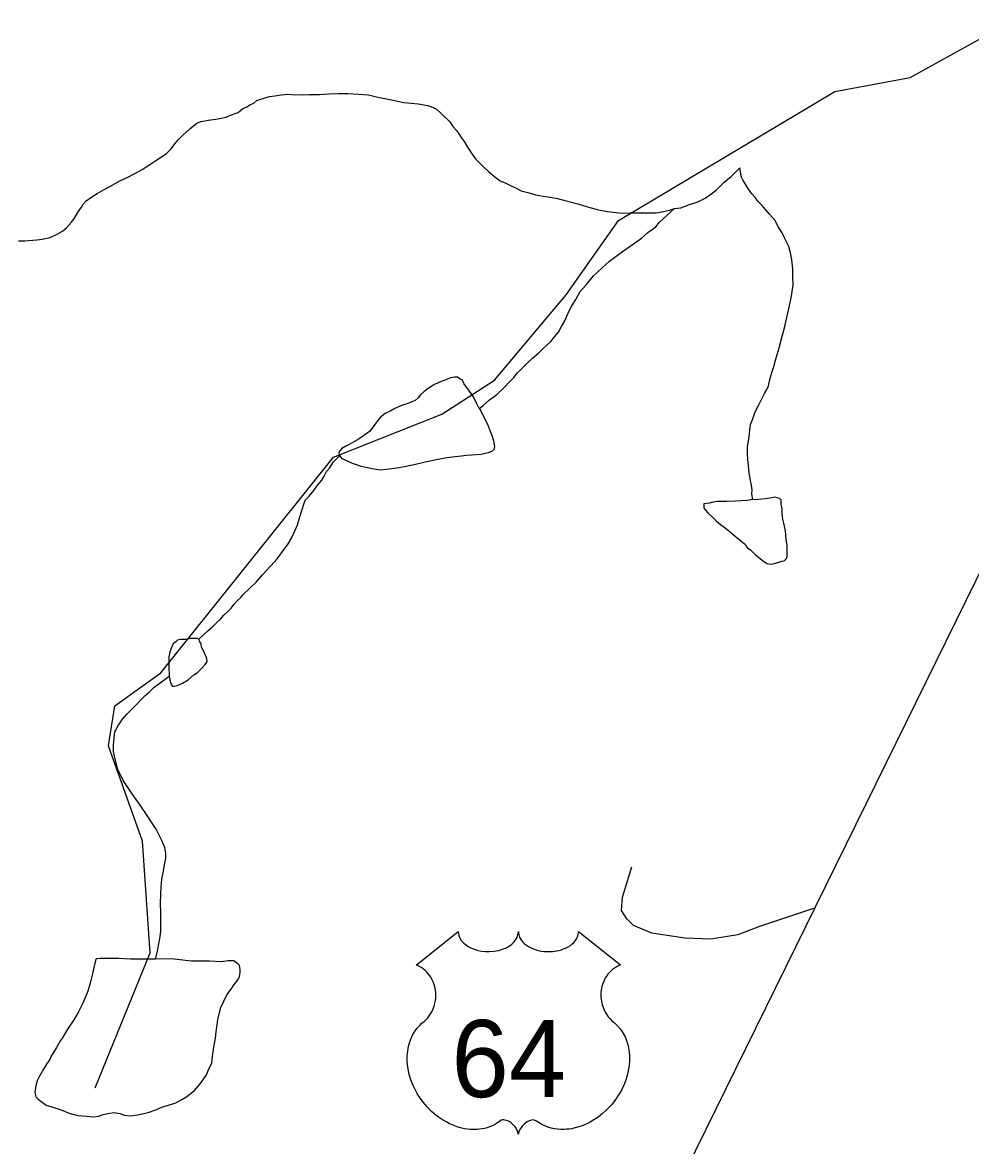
# Model space of a CAD drawing. Extents: x 2126262 to 2293712, y 749403 to 919119.
# Drawn here: x 2230267 to 2232664, y 777026 to 779867 of the extents above; entities that cross this region are included whole.
import ezdxf

# ---------------------------------------------------------------- set-up
doc = ezdxf.new("R2010")
doc.units = 0
for name, color, linetype in [('Exist Boundary Political CountyLine', 7, 'Continuous'), ('Exist Hydrographic Creek Single Shore', 7, 'Continuous'), ('Exist Hydrographic Misc Water Feature', 7, 'Continuous'), ('Exist Road Non-System Type 51', 7, 'Continuous'), ('Exist Road Primary US Shield CELL', 7, 'Continuous'), ('Exist Road Primary US Shield Number Label', 7, 'Continuous')]:
    doc.layers.add(name, color=color, linetype=linetype)

msp = doc.modelspace()

# ---------------------------------------------------------------- linework, layer by layer
at = {"layer": 'Exist Boundary Political CountyLine'}
msp.add_lwpolyline([(2293117.8, 894131.3), (2291903.9, 891776.4), (2258821.6, 829664.6), (2255410.5, 823324), (2242088.6, 797598.7), (2231459.6, 775980.5), (2225010.8, 762953.2), (2220565.7, 753519.8)], dxfattribs=at)
at = {"layer": 'Exist Hydrographic Creek Single Shore'}
msp.add_lwpolyline([(2230450.1, 777172.4), (2230589.2, 777514), (2230570.1, 777796.5), (2230484.2, 778037.6), (2230500.2, 778139), (2230616, 778221.9), (2231053.2, 778767.3), (2231327.2, 778876.4), (2231460, 778962.2), (2231641.1, 779178.3), (2231773.2, 779365.8), (2232320.2, 779692.4), (2232511.1, 779727.8), (2232694.1, 779829), (2232793.1, 779948.4), (2232867.1, 780081.4), (2232991.2, 780200.1), (2233021.1, 780540.7), (2233078.1, 780706.8), (2233169.2, 780816.4), (2233335.3, 780875.3), (2233427.1, 780860.3), (2233678.1, 780737.1), (2233795.9, 780732.1)], dxfattribs=at)
at = {"layer": 'Exist Hydrographic Misc Water Feature'}
for points in [[(2230256.2, 779314.5), (2230272.4, 779315), (2230302.5, 779316.9), (2230316.4, 779319.3), (2230336.3, 779323.6), (2230354.2, 779331.4), (2230368.1, 779339.4), (2230378.2, 779347.7), (2230390.3, 779361.7), (2230397.9, 779371.9), (2230407.7, 779387.8), (2230415.7, 779400), (2230419.6, 779407.9), (2230427.8, 779416), (2230441.7, 779426.1), (2230455.5, 779434.2), (2230473.3, 779444.4), (2230487.3, 779452.5), (2230513.1, 779466.8), (2230530.9, 779474.7), (2230551, 779485), (2230568.9, 779495.3), (2230590.8, 779509.5), (2230606.4, 779519.7), (2230630.8, 779535.5), (2230642.1, 779547.6), (2230652.1, 779559.8), (2230660.3, 779570), (2230672, 779582), (2230690.1, 779597.9), (2230699.9, 779606.2), (2230707.7, 779612.3), (2230717.7, 779616.5), (2230727.8, 779618.6), (2230741.7, 779620.5), (2230755.7, 779622.9), (2230769.6, 779624.8), (2230783.6, 779628.8), (2230799.3, 779635), (2230811.6, 779639.2), (2230823.5, 779649.2), (2230833.6, 779653.3), (2230843.4, 779659.2), (2230851.2, 779663.2), (2230859, 779669.4), (2230877.1, 779675.6), (2230891, 779679.9), (2230904.9, 779681.9), (2230920.9, 779683.9), (2230937.1, 779686), (2230955, 779684.1), (2230973, 779684.6), (2230977.1, 779684.4), (2230992.9, 779684.5), (2231017.3, 779684.9), (2231040.9, 779687), (2231065.3, 779687.3), (2231089.1, 779687.4), (2231115.1, 779685.5), (2231141.2, 779684), (2231164.7, 779678), (2231195.3, 779672.2), (2231231, 779664.8), (2231249, 779662.9), (2231267.3, 779660.9), (2231281, 779658.8), (2231291.5, 779657.2), (2231303.4, 779653), (2231313.2, 779647.5), (2231321, 779641.4), (2231331.2, 779631.3), (2231341.5, 779621.3), (2231347.2, 779615.6), (2231355.4, 779603.4), (2231363.6, 779593.6), (2231370, 779585.8), (2231375.5, 779576), (2231383.7, 779565.8), (2231391.9, 779552), (2231403.8, 779534)], [(2231403.8, 779534), (2231412, 779522.2), (2231422.3, 779512.2), (2231432.1, 779502.1), (2231444.6, 779490.5), (2231460.6, 779476.3), (2231474.6, 779466.5), (2231488.5, 779460.7), (2231500.8, 779454.8), (2231516.8, 779447.2), (2231527.1, 779441.2), (2231544.5, 779437.3), (2231564.8, 779431.4), (2231582.8, 779427.5), (2231601.3, 779425.5), (2231618.9, 779422), (2231640.9, 779416.2), (2231671, 779408), (2231694.8, 779400.4), (2231723.3, 779392.9), (2231745.2, 779388.8), (2231783.2, 779385), (2231803.3, 779385.3), (2231849.2, 779385.6), (2231869.1, 779385.8), (2231883, 779387.8), (2231902.9, 779392.1), (2231915.2, 779396.4)], [(2231915.2, 779396.4), (2231931.2, 779398.4), (2231953, 779406.5), (2231972.7, 779412.8), (2231992.5, 779422.8), (2232006.7, 779432.9), (2232020.6, 779443.3), (2232030.5, 779453.2), (2232040.5, 779463.5), (2232058.2, 779477.4), (2232072.5, 779491.5), (2232080.3, 779499.7)], [(2232113.1, 778660.2), (2232110.7, 778674.4), (2232111.1, 778686.1), (2232108.6, 778700.3), (2232106.8, 778713.9), (2232104.3, 778728.1), (2232102.2, 778746.2), (2232100.2, 778762), (2232100, 778776.2), (2232100, 778794), (2232101.8, 778808), (2232103.9, 778820.2), (2232105.3, 778836.3), (2232107.6, 778850.1), (2232113.3, 778864.2), (2232119.3, 778882), (2232127.1, 778898.2), (2232133, 778910.3), (2232142.8, 778928.3), (2232148.8, 778938.4), (2232152.5, 778948.4), (2232156.4, 778964.4), (2232162.3, 778984.6), (2232166, 778996.7), (2232171.8, 779018.5), (2232179.5, 779044.5), (2232185.3, 779066.7), (2232193.5, 779094.7), (2232199, 779120.7), (2232205.2, 779146.9), (2232210.5, 779174.9), (2232212.6, 779186.8), (2232214.8, 779202.7), (2232214.2, 779224.7), (2232214.2, 779242.9), (2232211.9, 779266.8), (2232208.1, 779284.8), (2232204, 779300.4), (2232193.5, 779322.7), (2232187.5, 779334.6), (2232177.3, 779350.3), (2232169.3, 779366.5), (2232154.9, 779382.1), (2232145.1, 779394.1), (2232136.5, 779403.9), (2232126.6, 779413.9), (2232119.1, 779424), (2232110.9, 779433.8), (2232102.2, 779445.6), (2232094.5, 779457.7), (2232088.5, 779467.6), (2232084.2, 779475.5), (2232082.6, 779485.5), (2232080.3, 779499.7)], [(2231421.3, 778890.4), (2231431.1, 778898.6), (2231447.5, 778912.4), (2231459, 778920.8), (2231466.8, 778926.9), (2231483.2, 778942.7), (2231498.6, 778959.1), (2231508.8, 778969.3), (2231518.5, 778981.2), (2231542.5, 779005.2), (2231556.4, 779017.7), (2231572.2, 779031.5), (2231584.1, 779043.5), (2231602.1, 779059.9), (2231611.8, 779071.8), (2231621.8, 779084.1), (2231629.6, 779097.9), (2231637.6, 779112.1), (2231645.2, 779130), (2231653.4, 779146.2), (2231665.3, 779166.3), (2231676.8, 779186.5), (2231692.8, 779204.4), (2231710.6, 779226.5), (2231732.1, 779246.7), (2231750.6, 779263), (2231764.1, 779273.1), (2231786.1, 779289.3), (2231811.5, 779307.4), (2231831.8, 779321.7), (2231847.6, 779335.6), (2231867.5, 779350), (2231877.1, 779362), (2231915.2, 779396.4)], [(2231421.3, 778890.4), (2231415.1, 778902.3), (2231407.1, 778920.5), (2231397.1, 778934.2), (2231382.7, 778954.3), (2231378.8, 778962.1), (2231372.7, 778965.9), (2231366.5, 778970.1), (2231358.9, 778970), (2231348.7, 778967.9), (2231336.6, 778963.6), (2231320.8, 778957.5), (2231304.8, 778949.3), (2231289.2, 778939.1), (2231281, 778933.1), (2231273.2, 778925.3), (2231267.3, 778917.3), (2231259.5, 778911.2), (2231251.1, 778907.2), (2231245.3, 778905.2), (2231233, 778901), (2231227.7, 778899), (2231207.6, 778890.6), (2231197.6, 778884.4), (2231183.4, 778878.4), (2231171.5, 778868.4), (2231161.9, 778856.1), (2231155.9, 778848.1), (2231143.8, 778832.1), (2231131.9, 778824.2), (2231118, 778814.1), (2231104.3, 778806), (2231092.2, 778799.7), (2231084.2, 778795.7), (2231074.3, 778789.5), (2231068.6, 778783.4), (2231066.3, 778777.7), (2231068.8, 778771.6)], [(2231421.3, 778890.4), (2231425.4, 778884.5), (2231433.6, 778866.7), (2231442, 778850.8), (2231449.6, 778830.6), (2231453.9, 778820.6), (2231457.8, 778808.6), (2231460.2, 778794.9), (2231458, 778786.7), (2231454.3, 778782.8), (2231444.2, 778778.6), (2231426.2, 778774.4), (2231402, 778772.4), (2231388.5, 778772), (2231376.6, 778770.2), (2231360.6, 778768.1), (2231340.7, 778765.9), (2231316.7, 778761.8), (2231288.8, 778755.5), (2231260.5, 778749.2), (2231232.6, 778742.8), (2231207, 778738.6), (2231186.7, 778736.4), (2231170.5, 778734.3), (2231160.6, 778736.2), (2231150.8, 778738.1), (2231138.7, 778740.3), (2231122.9, 778744), (2231110.8, 778747.8), (2231100.8, 778751.8), (2231088.5, 778757.7), (2231074.7, 778763.4), (2231068.8, 778771.6)], [(2230712.6, 778306.9), (2230736.4, 778328.9), (2230746.2, 778337.2), (2230757.9, 778349.2), (2230766.1, 778357.3), (2230776, 778367.6), (2230785.6, 778377.5), (2230793.8, 778385.6), (2230801.8, 778395.7), (2230809.6, 778403.9), (2230819.2, 778413.7), (2230823.7, 778419.6), (2230841.2, 778436), (2230857.2, 778451.8), (2230873, 778470.1), (2230883, 778480), (2230894.9, 778492.4), (2230910.5, 778510.3), (2230926.7, 778532.6), (2230938.2, 778548.7), (2230946.6, 778562.9), (2230956.2, 778582.9), (2230962, 778596.7), (2230967.9, 778616.9), (2230973.8, 778635), (2230977.5, 778649.1), (2230981.6, 778659), (2230991.3, 778668.9), (2231003.4, 778682.9), (2231013, 778697.3), (2231023.1, 778709.1), (2231029, 778719.2), (2231034.9, 778731.3), (2231042.5, 778739.5), (2231053, 778755.4), (2231068.8, 778771.6)], [(2232113.1, 778660.2), (2232099, 778657.9), (2232069, 778655.9), (2232047.3, 778655.6), (2232023.1, 778655.6), (2232012.8, 778653.5), (2232003.2, 778651.2), (2231989.3, 778649.3), (2231989.5, 778645.2), (2231989.3, 778639.1), (2231993.4, 778633.3), (2231999.1, 778627.1), (2232011.6, 778615.5), (2232021.5, 778605.5), (2232031.7, 778597.5), (2232039.7, 778591.8), (2232052, 778581.8), (2232063.5, 778571.9), (2232073.7, 778563.9), (2232091.8, 778548.2), (2232100, 778538.1), (2232108, 778532.4), (2232119.9, 778520.4), (2232140.2, 778504.4), (2232148.2, 778498.7), (2232158, 778496.8), (2232168.1, 778498.6), (2232186.1, 778504.8), (2232192.3, 778505.1), (2232198.2, 778511), (2232200.1, 778516.9), (2232199.8, 778531.1), (2232200.1, 778544.9), (2232197.8, 778559), (2232195.5, 778580.9), (2232191.6, 778600.9), (2232189.4, 778610.6), (2232187.3, 778624.6), (2232187.3, 778636.8), (2232185.1, 778648.9), (2232185.1, 778658.7), (2232181, 778662.9), (2232168.9, 778666.8), (2232160.9, 778664.8), (2232145.3, 778662.3), (2232127.1, 778660.2), (2232116.8, 778660.1), (2232113.1, 778660.2)], [(2230712.6, 778306.9), (2230708.3, 778308.8), (2230702.4, 778308.9), (2230696.4, 778309), (2230690.5, 778308.7), (2230682.5, 778306.6), (2230672.2, 778306.5), (2230666.3, 778306.6), (2230658.3, 778304.6), (2230654.6, 778300.3), (2230648.4, 778296.4), (2230644.5, 778288.4), (2230638.8, 778274.3), (2230636.9, 778262.4), (2230636.9, 778248.2), (2230636.9, 778234.4), (2230637.1, 778218.1), (2230637.4, 778214)], [(2230637.4, 778214), (2230639, 778206.5), (2230641.2, 778196.4), (2230643.5, 778192.4), (2230645.4, 778188.5), (2230649.7, 778188.2), (2230657.7, 778190.3), (2230671.4, 778196.3), (2230685.5, 778204.7), (2230699.5, 778216.8), (2230709.3, 778223), (2230721.2, 778235), (2230728.8, 778242.8), (2230733.1, 778251.1), (2230732.9, 778257.2), (2230730.9, 778262.8), (2230722.9, 778281), (2230718.8, 778286.9), (2230718.3, 778295.1), (2230714.7, 778300.9), (2230712.6, 778306.9)], [(2230603.1, 777498.3), (2230608.9, 777522.2), (2230610.5, 777532.5), (2230614.6, 777554.6), (2230616.6, 777568.5), (2230616.6, 777586.4), (2230616.2, 777602.2), (2230616, 777616.5), (2230615.8, 777638.4), (2230616, 777662.3), (2230617.3, 777680.4), (2230619.3, 777700.3), (2230623.2, 777720.5), (2230625.5, 777736.4), (2230628.9, 777752.5), (2230629.2, 777766.2), (2230626.7, 777780.3), (2230618.7, 777798.2), (2230604.7, 777826.3), (2230594.1, 777842.1), (2230579.9, 777864.1), (2230563.9, 777887.6), (2230543.8, 777915.8), (2230521.5, 777949.6), (2230507.4, 777977.2), (2230501.2, 778003.4), (2230496.7, 778023.1), (2230496.9, 778039.3), (2230498.5, 778057.3), (2230500.4, 778073.3), (2230508.2, 778089.1), (2230520.3, 778105.6), (2230530.3, 778117.4), (2230546.1, 778133.7), (2230553.9, 778141.4), (2230567.6, 778155.6), (2230575.8, 778163.7), (2230587.7, 778173.7), (2230599.4, 778186.1), (2230611.5, 778194), (2230637.4, 778214)], [(2230603.1, 777498.3), (2230595.1, 777498.3), (2230539.3, 777497.8), (2230509, 777499.5), (2230481.3, 777499.3), (2230463.1, 777499.2), (2230453.2, 777499), (2230451.4, 777494.9), (2230447.1, 777476.9), (2230443.6, 777461.1), (2230437.8, 777436.9), (2230431.7, 777417.1), (2230425.9, 777403), (2230418.2, 777384.7), (2230408.5, 777364.6), (2230396.6, 777344.5), (2230380.6, 777320.6), (2230368.7, 777300.4), (2230362.8, 777292.4), (2230352.9, 777274.4), (2230339.2, 777252.2), (2230335.3, 777244.2), (2230327.7, 777232), (2230319.3, 777219.9), (2230309.5, 777201.9), (2230303.7, 777189.8), (2230300, 777177.7), (2230298.2, 777161.8), (2230300, 777149.8), (2230306.2, 777144), (2230326.1, 777128.4), (2230340.4, 777124.2), (2230364.2, 777116.5), (2230384.5, 777108.6), (2230406.5, 777102.8), (2230428.4, 777101.2), (2230446.2, 777099.3), (2230458.5, 777101.1), (2230470.2, 777105.4), (2230482.5, 777107.2), (2230498.1, 777109.7), (2230512.3, 777107.6), (2230524.4, 777103.7), (2230538.5, 777102), (2230558.4, 777103.9), (2230584, 777110.1), (2230604.1, 777116.4), (2230620.5, 777124.5), (2230635.9, 777128.7), (2230654, 777134.9), (2230669.8, 777143), (2230682.3, 777150.9), (2230701.5, 777165.4), (2230711.6, 777177.3), (2230721.2, 777189.2), (2230731.7, 777205.5), (2230737, 777217.7), (2230745.2, 777235.5), (2230747.1, 777251.5), (2230750.5, 777275.7), (2230754.6, 777297.8), (2230756.5, 777313.7), (2230758.5, 777331.6), (2230760.2, 777345.6), (2230764.1, 777359.6), (2230768, 777375.7), (2230775.8, 777391.9), (2230783.6, 777407.8), (2230794, 777421.7), (2230801.6, 777433.9), (2230811.6, 777446.2), (2230815.5, 777454.1), (2230817.2, 777464), (2230817.2, 777472.1), (2230815.5, 777482.1), (2230811, 777486), (2230801, 777494), (2230786.8, 777493.7), (2230769, 777491.5), (2230739.3, 777493.2), (2230692.7, 777492.9), (2230643.3, 777498.8), (2230603.1, 777498.3)]]:
    msp.add_lwpolyline(points, dxfattribs=at)
at = {"layer": 'Exist Road Non-System Type 51'}
msp.add_lwpolyline([(2232269.2, 777627), (2232130.1, 777580.6), (2232074.9, 777559.4), (2232006.8, 777548.7), (2231940.9, 777550.9), (2231858, 777563.6), (2231811.2, 777582.8), (2231794.2, 777599.8), (2231781.5, 777621.1), (2231783.6, 777655.1), (2231807, 777731.7)], dxfattribs=at)
at = {"layer": 'Exist Road Primary US Shield CELL'}
msp.add_lwpolyline([(2231368.3, 777567.7), (2231368.6, 777563.3), (2231369.6, 777558), (2231370.4, 777555.3), (2231372.9, 777550.2), (2231376.9, 777544.1), (2231382.5, 777538.1), (2231388.9, 777532.9), (2231393.1, 777530.2), (2231400.4, 777526.3), (2231408.6, 777522.8), (2231417.8, 777520.2), (2231427.1, 777518.3), (2231437.3, 777517.2), (2231447.4, 777517), (2231458.4, 777517.8), (2231470.4, 777520.1), (2231476, 777521.6), (2231482.2, 777523.7), (2231488, 777526.1), (2231494.3, 777529.5), (2231499.4, 777532.7), (2231503.4, 777535.6), (2231509.1, 777541), (2231513.5, 777546.6), (2231515.4, 777549.8), (2231517.1, 777552.8), (2231519.3, 777559.2), (2231519.9, 777562), (2231520.4, 777567.9), (2231520.7, 777562.9), (2231521.2, 777559.9), (2231522, 777556.8), (2231523.3, 777553.6), (2231525.6, 777549.1), (2231528.1, 777545.4), (2231532.8, 777539.8), (2231535.8, 777537), (2231538.5, 777534.8), (2231545.7, 777529.8), (2231554.1, 777525.6), (2231558.3, 777523.8), (2231562.5, 777522.2), (2231567.9, 777520.6), (2231573.5, 777519.3), (2231579, 777518.4), (2231584.7, 777517.5), (2231590.5, 777517.1), (2231595.2, 777517), (2231600.9, 777517), (2231606.3, 777517.3), (2231611.7, 777518), (2231617.8, 777519), (2231622.6, 777520), (2231629, 777521.7), (2231634.8, 777523.8), (2231639.9, 777526), (2231646.5, 777529.5), (2231651.8, 777532.8), (2231655.7, 777535.9), (2231660.3, 777540.2), (2231664.7, 777545.3), (2231667.3, 777549), (2231669.1, 777552.8), (2231670.8, 777556.8), (2231671.8, 777561.1), (2231672.3, 777564.8), (2231672.4, 777568), (2231778.7, 777483.3), (2231776.2, 777482.4), (2231770.4, 777479.5), (2231765.9, 777476.8), (2231758.6, 777471.7), (2231755.4, 777468.9), (2231752.3, 777465.9), (2231749.4, 777462.8), (2231746.8, 777459.8), (2231743.8, 777455.6), (2231741, 777451.3), (2231738.3, 777446.6), (2231736.3, 777442.5), (2231733.1, 777433.9), (2231731.5, 777428.5), (2231730.5, 777424), (2231729.2, 777414.5), (2231728.9, 777410), (2231728.9, 777405.5), (2231729.2, 777400.8), (2231729.6, 777396.3), (2231730.4, 777391.6), (2231731.2, 777387.4), (2231732.5, 777382.3), (2231734.4, 777376.4), (2231736.7, 777370.7), (2231741.6, 777361.5), (2231747.8, 777352.1), (2231752.3, 777346.8), (2231756.7, 777342.3), (2231763.2, 777336.7), (2231766.8, 777333.6), (2231770.9, 777329.5), (2231777.5, 777321.8), (2231780.2, 777318.1), (2231782.9, 777314.1), (2231785.4, 777309.9), (2231788, 777305.3), (2231790, 777301.4), (2231793.7, 777292.3), (2231796.4, 777283.4), (2231797.7, 777278.8), (2231799.7, 777268.3), (2231800.4, 777263.2), (2231801.2, 777253), (2231801.3, 777240.7), (2231800.3, 777229), (2231798.1, 777215.4), (2231796.3, 777207.2), (2231793.5, 777197.8), (2231790.8, 777189.5), (2231785.9, 777177.4), (2231781.6, 777168.6), (2231776.1, 777158.3), (2231772.2, 777152.1), (2231767.8, 777145.4), (2231762.2, 777137.8), (2231755.7, 777129.6), (2231747.8, 777121), (2231741.5, 777114.7), (2231733.2, 777107.3), (2231728.2, 777103.1), (2231721, 777097.7), (2231711.2, 777091.2), (2231701.6, 777085.6), (2231693.3, 777081.4), (2231686.1, 777078.3), (2231676.6, 777074.7), (2231661, 777070.3), (2231655.2, 777069.1), (2231648.5, 777068.1), (2231642.1, 777067.5), (2231636, 777067.1), (2231627.7, 777067.1), (2231619.5, 777067.8), (2231611.7, 777068.9), (2231603.6, 777070.6), (2231595.1, 777073.1), (2231587.4, 777076.1), (2231579.6, 777080), (2231566.5, 777088.2), (2231562.7, 777090.2), (2231560.6, 777090.8), (2231555.5, 777091.1), (2231550.7, 777090.1), (2231545.8, 777088.1), (2231542.9, 777086.5), (2231538.9, 777084), (2231535.9, 777081.6), (2231532.3, 777078.1), (2231529.8, 777075.2), (2231527.9, 777073), (2231524.1, 777067.1), (2231522.8, 777064.4), (2231521.5, 777060.8), (2231520.2, 777055.5), (2231518.6, 777062.2), (2231516.6, 777066.6), (2231514.4, 777070.3), (2231512, 777073.7), (2231508.3, 777077.9), (2231505, 777081.1), (2231501, 777084.4), (2231496.7, 777087), (2231493.3, 777088.7), (2231490.1, 777089.9), (2231486.3, 777090.9), (2231483.2, 777091.1), (2231480.6, 777091.1), (2231477.1, 777090.3), (2231472.2, 777086.8), (2231467.7, 777083.7), (2231462.7, 777080.6), (2231456.8, 777077.4), (2231452.5, 777075.4), (2231447.4, 777073.4), (2231441.3, 777071.4), (2231434.8, 777069.7), (2231428.1, 777068.4), (2231422.2, 777067.5), (2231415.8, 777066.9), (2231410.1, 777066.7), (2231404.2, 777066.8), (2231398.6, 777067.2), (2231392.1, 777067.8), (2231384.1, 777069), (2231377.4, 777070.5), (2231370.4, 777072.4), (2231363.2, 777074.6), (2231355.5, 777077.6), (2231345.8, 777081.8), (2231339.1, 777085.2), (2231328.5, 777091.3), (2231316, 777099.9), (2231306.7, 777107.5), (2231299.8, 777113.7), (2231289.7, 777124), (2231283.8, 777130.8), (2231274.4, 777142.8), (2231268.5, 777151.5), (2231264.6, 777157.9), (2231259, 777168.2), (2231255.9, 777174.7), (2231251.8, 777184.1), (2231248.7, 777192.7), (2231246, 777200.9), (2231244.6, 777206.1), (2231242.6, 777215.2), (2231241.4, 777221.7), (2231240.2, 777230.5), (2231239.5, 777239.9), (2231239.4, 777248.5), (2231239.6, 777255.7), (2231240.5, 777264), (2231241.9, 777272.9), (2231243.6, 777280.5), (2231245.1, 777285.9), (2231247.4, 777292.6), (2231250.3, 777299.9), (2231253.9, 777307), (2231257.2, 777312.8), (2231261.4, 777319.1), (2231265.6, 777324.4), (2231271, 777330.3), (2231276.6, 777335.7), (2231281.8, 777339.9), (2231288, 777346), (2231291.2, 777349.6), (2231295, 777354.7), (2231298.1, 777359.4), (2231300.6, 777363.6), (2231303.8, 777369.8), (2231305.7, 777374.5), (2231308.2, 777381.6), (2231309.4, 777386.7), (2231310.7, 777393.1), (2231311.5, 777399.2), (2231311.8, 777406.8), (2231311.6, 777413.1), (2231310.8, 777420.4), (2231309.4, 777427.5), (2231307.7, 777433.6), (2231305.1, 777440.7), (2231302.7, 777445.8), (2231298.6, 777452.8), (2231294.1, 777459.3), (2231289.4, 777464.5), (2231284.7, 777469.2), (2231280.2, 777472.8), (2231275.9, 777475.8), (2231270.5, 777479.1), (2231265.3, 777481.7), (2231262, 777483)], close=True, dxfattribs=at)

# ---------------------------------------------------------------- texts
at = {"layer": 'Exist Road Primary US Shield Number Label'}
msp.add_text('64', height=195, dxfattribs=at).set_placement((2231351.2, 777148.9))

doc.saveas('drawing.dxf')
